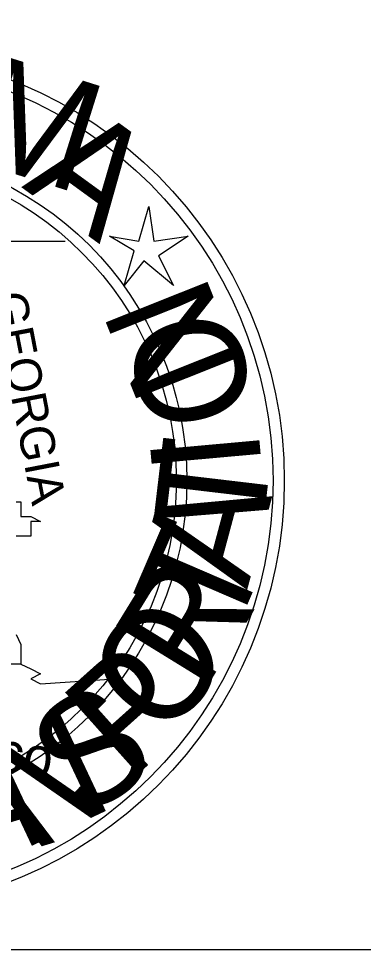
# Model space of a CAD drawing. Extents: x -12822 to 16384, y -6351 to 1913.
# Drawn here: x 86.43 to 104.87, y 807.25 to 856.98 of the extents above; entities that cross this region are included whole.
import ezdxf

# ---------------------------------------------------------------- set-up
doc = ezdxf.new("R2010")
doc.units = 0
doc.layers.add('great seal', color=7, linetype='Continuous')
doc.layers.add('SHT-BNDRY', color=7, linetype='Continuous')

msp = doc.modelspace()

# ---------------------------------------------------------------- linework, layer by layer
at = {"layer": 'great seal'}
msp.add_line((82.62, 845.095), (88.926, 845.095), dxfattribs=at)
msp.add_line((82.62, 845.095), (88.926, 845.095), dxfattribs=at)
msp.add_line((82.62, 845.095), (88.926, 845.095), dxfattribs=at)
msp.add_lwpolyline([(93.393, 846.935), (93.656, 845.095), (95.495, 845.358), (93.919, 844.307), (94.707, 842.73), (93.13, 844.044), (92.079, 842.73), (92.605, 844.57), (91.291, 845.358), (92.868, 845.095)], close=True, dxfattribs=at)
msp.add_lwpolyline([(93.393, 846.935), (93.656, 845.095), (95.495, 845.358), (93.919, 844.307), (94.707, 842.73), (93.13, 844.044), (92.079, 842.73), (92.605, 844.57), (91.291, 845.358), (92.868, 845.095)], close=True, dxfattribs=at)
msp.add_lwpolyline([(93.393, 846.935), (93.656, 845.095), (95.495, 845.358), (93.919, 844.307), (94.707, 842.73), (93.13, 844.044), (92.079, 842.73), (92.605, 844.57), (91.291, 845.358), (92.868, 845.095)], close=True, dxfattribs=at)
for points in [[(86.299, 831.169), (86.561, 831.169), (86.561, 830.906), (86.561, 830.906), (86.561, 830.643), (86.561, 830.381), (87.087, 830.381), (87.612, 830.118), (87.087, 830.118), (87.087, 829.329), (87.087, 829.329), (86.561, 829.329), (86.561, 829.329), (86.561, 829.329), (86.561, 829.329), (86.299, 829.329)], [(86.299, 831.169), (86.561, 831.169), (86.561, 830.906), (86.561, 830.906), (86.561, 830.643), (86.561, 830.381), (87.087, 830.381), (87.612, 830.118), (87.087, 830.118), (87.087, 829.329), (87.087, 829.329), (86.561, 829.329), (86.561, 829.329), (86.561, 829.329), (86.561, 829.329), (86.299, 829.329)], [(86.299, 831.169), (86.561, 831.169), (86.561, 830.906), (86.561, 830.906), (86.561, 830.643), (86.561, 830.381), (87.087, 830.381), (87.612, 830.118), (87.087, 830.118), (87.087, 829.329), (87.087, 829.329), (86.561, 829.329), (86.561, 829.329), (86.561, 829.329), (86.561, 829.329), (86.299, 829.329)], [(86.299, 824.074), (86.561, 823.549), (86.561, 823.549), (86.561, 823.286), (86.561, 823.286), (86.561, 822.498), (73.16, 822.498)], [(86.299, 824.074), (86.561, 823.549), (86.561, 823.549), (86.561, 823.286), (86.561, 823.286), (86.561, 822.498), (73.16, 822.498)], [(86.299, 824.074), (86.561, 823.549), (86.561, 823.549), (86.561, 823.286), (86.561, 823.286), (86.561, 822.498), (73.16, 822.498)], [(86.561, 822.498), (87.087, 822.235), (87.087, 822.235), (87.612, 821.972), (87.087, 821.709), (87.612, 821.447), (91.554, 821.709)], [(86.561, 822.498), (87.087, 822.235), (87.087, 822.235), (87.612, 821.972), (87.087, 821.709), (87.612, 821.447), (91.554, 821.709)], [(86.561, 822.498), (87.087, 822.235), (87.087, 822.235), (87.612, 821.972), (87.087, 821.709), (87.612, 821.447), (91.554, 821.709)]]:
    msp.add_lwpolyline(points, dxfattribs=at)
for radius in [22.994, 22.994, 22.994, 22.389, 22.389, 22.389, 17.779, 17.779, 17.779, 17.222, 17.222, 17.222]:
    msp.add_circle((77.645, 832.298), radius, dxfattribs=at)
at = {"layer": 'SHT-BNDRY'}
msp.add_lwpolyline([(-787.524, 807.254), (824.976, 807.254), (824.976, 1857.254), (-787.524, 1857.254)], close=True, dxfattribs=at)

# ---------------------------------------------------------------- texts
at = {"layer": 'great seal'}
for s, height, rotation, p in [('M', 5.851, 342.5921, (83.408, 849.562)), ('A', 5.848, 323.9887, (86.561, 847.986)), ('A', 5.848, 323.9887, (86.561, 847.986)), ('A', 5.848, 323.9887, (86.561, 847.986)), ('N', 5.851, 111.721, (98.386, 838.263)), ('N', 5.851, 111.721, (98.386, 838.263)), ('N', 5.851, 111.721, (98.386, 838.263)), ('GEORGIA', 1.8446, 280.9296, (84.985, 842.205)), ('GEORGIA', 1.8446, 280.9296, (84.985, 842.205)), ('GEORGIA', 1.8446, 280.9296, (84.985, 842.205)), ('O', 5.851, 103.4326, (99.174, 835.899)), ('O', 5.851, 103.4326, (99.174, 835.899)), ('O', 5.851, 103.4326, (99.174, 835.899)), ('I', 5.851, 95.1442, (99.437, 833.008)), ('I', 5.851, 95.1442, (99.437, 833.008)), ('I', 5.851, 95.1442, (99.437, 833.008)), ('T', 5.851, 83.2565, (99.437, 829.329)), ('T', 5.851, 83.2565, (99.437, 829.329)), ('T', 5.851, 83.2565, (99.437, 829.329)), ('A', 5.851, 74.9681, (98.648, 826.439)), ('A', 5.851, 74.9681, (98.648, 826.439)), ('A', 5.851, 74.9681, (98.648, 826.439)), ('T', 5.848, 66.6798, (97.86, 823.811)), ('R', 5.851, 58.3914, (96.284, 820.921)), ('O', 5.851, 50.103, (94.181, 818.293)), ('O', 5.851, 50.103, (94.181, 818.293)), ('O', 5.851, 50.103, (94.181, 818.293)), ('P', 5.851, 41.8146, (92.342, 816.191)), ('P', 5.851, 41.8146, (92.342, 816.191)), ('P', 5.851, 41.8146, (92.342, 816.191)), ('S', 5.851, 33.5262, (89.714, 814.089)), ('S', 5.851, 33.5262, (89.714, 814.089)), ('S', 5.851, 33.5262, (89.714, 814.089)), ('Mexico', 2.1284, 351, (79.204, 817.768)), ('Mexico', 2.1284, 351, (79.204, 817.768)), ('Mexico', 2.1284, 351, (79.204, 817.768)), ('N', 5.851, 25.2378, (86.561, 812.513)), ('N', 5.851, 25.2378, (86.561, 812.513)), ('N', 5.851, 25.2378, (86.561, 812.513)), ('A', 5.848, 16.9494, (83.408, 811.462)), ('A', 5.848, 16.9494, (83.408, 811.462)), ('A', 5.848, 16.9494, (83.408, 811.462))]:
    msp.add_text(s, height=height, rotation=rotation, dxfattribs=at).set_placement(p)

doc.saveas('drawing.dxf')
